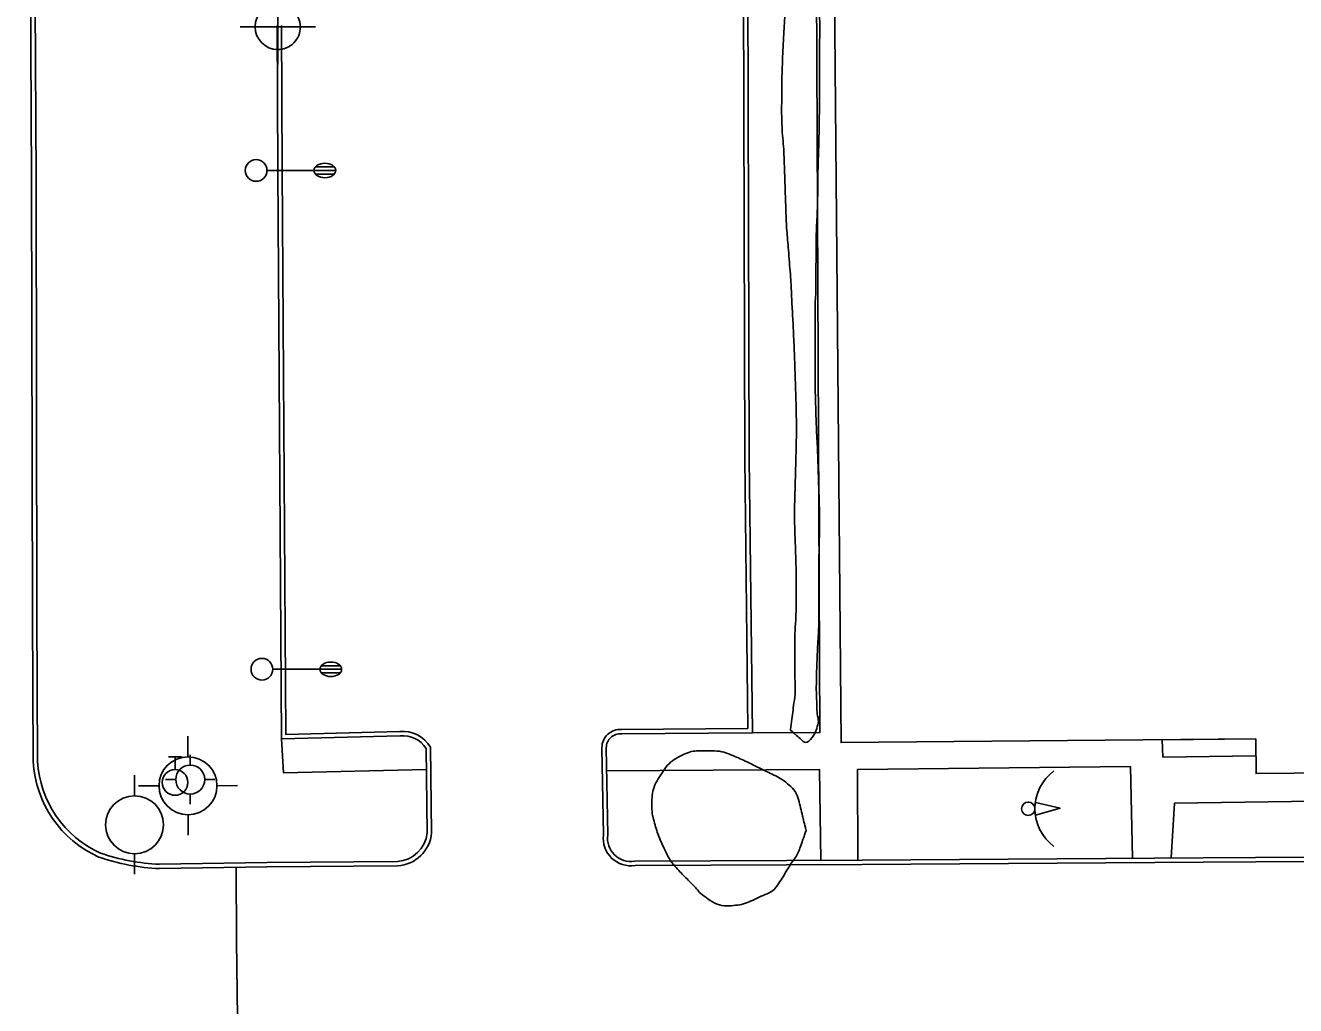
# Model space of a CAD drawing. Extents: x 2145380 to 2156929, y 139568 to 149130.
# Drawn here: x 2150953.4 to 2151128.7, y 144994.4 to 145129.7 of the extents above; entities that cross this region are included whole.
import ezdxf

# ---------------------------------------------------------------- set-up
doc = ezdxf.new("R2010")
doc.units = 0
for name, color, linetype in [('Default', 7, 'Continuous'), ('SURV_Benchmark', 7, 'Continuous'), ('TOPO_Building', 7, 'Continuous'), ('TOPO_Concrete', 7, 'Continuous'), ('TOPO_Curb Back', 7, 'Continuous'), ('TOPO_Light Pole', 7, 'Continuous'), ('TOPO_Power Pole', 7, 'Continuous'), ('TOPO_Satellite Dish', 7, 'Continuous'), ('TOPO_Shrub', 7, 'Continuous'), ('TOPO_Sidewalk', 7, 'Continuous'), ('TOPO_Tree Line', 7, 'Continuous'), ('TOPO_Water Fire Hydrant', 7, 'Continuous'), ('TOPO_Water Valve', 7, 'Continuous')]:
    doc.layers.add(name, color=color, linetype=linetype)

# ---------------------------------------------------------------- blocks, each defined once
blk = doc.blocks.new('SDISH')
at = {"layer": 'TOPO_Satellite Dish'}
blk.add_lwpolyline([(-5.6, 6.3), (-0.4, 28), (5.5, 6.3)], dxfattribs=at)
blk.add_circle((0, 0), 5.87, dxfattribs=at)
blk.add_arc((-0.1, 47), 41.1, 216.3519, 323.6481, dxfattribs=at)
blk = doc.blocks.new('LP')
at = {"layer": 'TOPO_Light Pole'}
blk.add_line((3.81, 0), (20.32, 0), dxfattribs=at)
for points in [[(20.32, 0), (27.94, 0)], [(20.32, 0), (23.5, 0)], [(20.83, 1.27), (27.43, 1.27)], [(20.83, 1.27), (23.5, 1.27)], [(23.71, 1.27), (27.43, 1.27)], [(23.71, 0), (27.94, 0)], [(20.83, -1.27), (27.43, -1.27)], [(20.83, -1.27), (23.5, -1.27)], [(23.71, -1.27), (27.43, -1.27)]]:
    blk.add_lwpolyline(points, dxfattribs=at)
blk.add_circle((0, 0), 3.81, dxfattribs=at)
blk.add_ellipse((24.13, 0), major_axis=(3.81, 0), ratio=0.666667, dxfattribs=at)
blk = doc.blocks.new('FIRHYD')
at = {"layer": 'TOPO_Water Fire Hydrant'}
for p, q in [((-0.02, 10.16), (-0.03, 17.34)), ((10.16, 0.02), (17.34, 0.03)), ((-10.16, -0.02), (-17.34, -0.03)), ((0.02, -10.16), (0.03, -17.34))]:
    blk.add_line(p, q, dxfattribs=at)
blk.add_circle((0, 0), 10.16, dxfattribs=at)
blk = doc.blocks.new('POWPOL')
at = {"layer": 'TOPO_Power Pole'}
for p, q in [((0, 10.16), (0, 17.34)), ((0, -10.16), (0, -17.34))]:
    blk.add_line(p, q, dxfattribs=at)
blk.add_circle((0, 0), 10.16, dxfattribs=at)
blk = doc.blocks.new('WATVAL')
at = {"layer": 'Default'}
for p, q in [((-2.25, 9), (2.25, 9)), ((0, 4.5), (0, 9))]:
    blk.add_line(p, q, dxfattribs=at)
blk.add_circle((0, 0), 4.5, dxfattribs=at)
blk = doc.blocks.new('BM')
at = {"layer": 'SURV_Benchmark'}
for p, q in [((0, 2.49), (0, 4.15)), ((-2.49, 0), (-4.16, 0)), ((4.16, 0), (2.49, 0)), ((0, -4.16), (0, -2.49))]:
    blk.add_line(p, q, dxfattribs=at)
for points in [[(0, 2.49), (0, 2.49), (0, 0), (2.49, 0), (2.49, 0), (2.49, 0)], [(0, 2.49), (0, 2.49), (0, 0), (2.49, 0), (2.49, 0), (2.49, 0), (2.49, 0)], [(-2.5, 0), (-2.49, 0), (0, 0), (0, -2.49), (0, -2.49)], [(-2.5, 0), (-2.49, 0), (0, 0), (0, -2.49), (0, -2.49)]]:
    blk.add_lwpolyline(points, dxfattribs=at)
for start, end in [(90.0638, 180.0068), (0.0638, 90.0068), (0.0638, 90.0068), (180.0638, 270.0068), (180.0638, 270.0068), (269.9472, 359.9927)]:
    blk.add_arc((0, 0), 2.5, start, end, dxfattribs=at)

msp = doc.modelspace()

# ---------------------------------------------------------------- linework, layer by layer
at = {"layer": 'TOPO_Building'}
msp.add_lwpolyline([(2151064.39, 145228.91), (2151063.98, 145331.21), (2151121.6, 145331.44), (2151121.59, 145335.53), (2151132.67, 145335.58), (2151132.67, 145336.45), (2151236.86, 145336.86), (2151237.13, 145270.58), (2151129.94, 145270.15), (2151131.51, 145092.77), (2151237.77, 145093.71), (2151238.35, 145027.44), (2151123.26, 145026.42), (2151123.22, 145031.22), (2151065.97, 145030.71), (2151064.5, 145196.3), (2151033.07, 145196.02), (2151033.03, 145201.03), (2151031.19, 145201.01), (2151030.99, 145223.32), (2151033.76, 145223.35), (2151033.72, 145228.64)], close=True, dxfattribs=at)
at = {"layer": 'TOPO_Concrete'}
for points in [[(2151110.4, 145028.7), (2151123.24, 145028.89), (2151123.22, 145031.22), (2151110.31, 145031.1), (2151110.4, 145028.7)], [(2150982.65, 144992.7), (2150982.54, 145003.33), (2150982.5, 145013.43)]]:
    msp.add_lwpolyline(points, dxfattribs=at)
at = {"layer": 'TOPO_Curb Back'}
for points in [[(2150953.39, 145277.13), (2150953.43, 145215.05), (2150953.85, 145180.97), (2150954.25, 145108.54), (2150954.38, 145048.48), (2150954.47, 145028.09)], [(2150953.99, 145277.13), (2150954.03, 145215.06), (2150954.45, 145180.97), (2150954.85, 145108.54), (2150954.98, 145048.49), (2150955.07, 145028.1)], [(2151037.49, 145014.35), (2151068.9, 145014.47), (2151115.97, 145014.82), (2151130.4, 145014.91), (2151184.73, 145015.41), (2151239.02, 145015.66), (2151256.37, 145015.49), (2151256.3, 145028.34), (2151256.14, 145085.59), (2151255.73, 145143.05), (2151255.49, 145209.45), (2151255.25, 145275.35)], [(2151037.54, 145013.75), (2151068.9, 145013.87), (2151115.98, 145014.22), (2151130.41, 145014.31), (2151184.73, 145014.81), (2151239.02, 145015.06), (2151256.98, 145014.88), (2151256.9, 145028.35), (2151256.74, 145085.59), (2151256.33, 145143.05), (2151256.09, 145209.45), (2151255.85, 145275.35)], [(2151036.35, 145134.49), (2151053.09, 145135.04), (2151053.28, 145069.93), (2151053.73, 145032.06), (2151035.67, 145031.92)], [(2151036.51, 145133.89), (2151052.49, 145134.42), (2151052.68, 145069.92), (2151053.12, 145032.66), (2151035.68, 145032.52)], [(2151005.11, 145031.62), (2150988.73, 145031.22), (2150988.22, 145109.75), (2150988.12, 145129.7)], [(2151005.07, 145032.22), (2150989.33, 145031.84), (2150988.82, 145109.75), (2150988.72, 145129.7)], [(2151008.85, 145018.26), (2151008.7, 145029.9)], [(2151009.45, 145018.24), (2151009.29, 145030.07)], [(2151032.97, 145030), (2151033.17, 145017.98)], [(2151033.57, 145030), (2151033.77, 145017.94)], [(2150971.89, 145013.31), (2150986.72, 145013.54), (2151004.76, 145013.68)], [(2150971.9, 145013.91), (2150986.71, 145014.14), (2151004.74, 145014.28)]]:
    msp.add_lwpolyline(points, dxfattribs=at)
for centre, radius, start, end in [((2151005.54, 145027.93), 4.31, 29.6606, 96.2925), ((2151005.54, 145027.93), 3.71, 31.9597, 96.6752), ((2151035.51, 145029.98), 2.55, 86.1815, 179.5688), ((2151035.51, 145029.98), 1.95, 85.5641, 179.3655), ((2150969.77, 145028.89), 15.32, 182.9993, 245.9273), ((2150969.77, 145028.89), 14.72, 183.0555, 245.8264), ((2151004.43, 145018.71), 4.44, 273.9672, 354.2879), ((2151004.43, 145018.71), 5.04, 273.7497, 354.6856), ((2151036.94, 145017.5), 3.8, 172.7849, 279.1452), ((2151036.94, 145017.5), 3.2, 172.0484, 279.9484), ((2150973.11, 145042.56), 28.68, 250.9348, 267.58), ((2150973.11, 145042.57), 29.28, 250.8834, 267.6138)]:
    msp.add_arc(centre, radius, start, end, dxfattribs=at)
at = {"layer": 'TOPO_Shrub'}
msp.add_open_spline([(2151058.97, 145032.47), (2151058.97, 145032.47), (2151059.13, 145033.67), (2151059.3, 145034.88), (2151059.46, 145036.08), (2151059.7, 145037.82), (2151059.58, 145039.59), (2151059.59, 145041.35), (2151059.61, 145042.78), (2151059.58, 145044.2), (2151059.61, 145045.63), (2151059.62, 145046.56), (2151059.73, 145047.49), (2151059.75, 145048.42), (2151059.77, 145049.6), (2151059.78, 145050.78), (2151059.78, 145051.96), (2151059.77, 145053.17), (2151059.77, 145054.39), (2151059.74, 145055.6), (2151059.71, 145056.76), (2151059.66, 145057.91), (2151059.62, 145059.06), (2151059.59, 145060.09), (2151059.55, 145061.11), (2151059.55, 145062.13), (2151059.55, 145063.14), (2151059.58, 145064.15), (2151059.61, 145065.16), (2151059.64, 145066.53), (2151059.69, 145067.91), (2151059.72, 145069.28), (2151059.76, 145070.68), (2151059.8, 145072.09), (2151059.8, 145073.49), (2151059.81, 145075.67), (2151059.75, 145077.86), (2151059.68, 145080.04), (2151059.65, 145080.94), (2151059.62, 145081.84), (2151059.59, 145082.75), (2151059.53, 145084.36), (2151059.47, 145085.97), (2151059.39, 145087.59), (2151059.33, 145088.91), (2151059.25, 145090.24), (2151059.18, 145091.57), (2151059.14, 145092.42), (2151059.11, 145093.28), (2151059.06, 145094.13), (2151058.95, 145095.79), (2151058.8, 145097.45), (2151058.68, 145099.1), (2151058.58, 145100.41), (2151058.44, 145101.71), (2151058.4, 145103.01), (2151058.36, 145103.99), (2151058.33, 145104.96), (2151058.3, 145105.93), (2151058.26, 145106.9), (2151058.23, 145107.87), (2151058.2, 145108.84), (2151058.17, 145109.7), (2151058.14, 145110.55), (2151058.11, 145111.41), (2151058.06, 145112.97), (2151057.87, 145114.53), (2151057.81, 145116.1), (2151057.77, 145117.23), (2151057.77, 145118.36), (2151057.78, 145119.49), (2151057.8, 145121.28), (2151057.82, 145123.07), (2151057.89, 145124.85), (2151057.93, 145126.05), (2151058, 145127.24), (2151058.06, 145128.43), (2151058.11, 145129.45), (2151058.18, 145130.46), (2151058.26, 145131.48), (2151058.33, 145132.5), (2151058.59, 145133.47), (2151059.15, 145134.43), (2151059.45, 145134.94), (2151059.96, 145135.18), (2151060.44, 145135.43), (2151060.83, 145135.64), (2151061.43, 145135.86), (2151061.77, 145135.49), (2151062.61, 145134.58), (2151062.96, 145133.52), (2151062.98, 145132.41), (2151063.01, 145131.16), (2151063.03, 145129.92), (2151063.02, 145128.67), (2151063.02, 145127.38), (2151063.01, 145126.1), (2151063, 145124.82), (2151062.99, 145122.68), (2151062.99, 145120.54), (2151062.98, 145118.4), (2151062.97, 145116.79), (2151062.94, 145115.17), (2151062.9, 145113.55), (2151062.88, 145112.25), (2151062.81, 145110.94), (2151062.79, 145109.63), (2151062.75, 145108.27), (2151062.76, 145106.92), (2151062.73, 145105.56), (2151062.69, 145103.47), (2151062.54, 145101.38), (2151062.53, 145099.28), (2151062.52, 145098.38), (2151062.52, 145097.48), (2151062.51, 145096.57), (2151062.51, 145095.65), (2151062.5, 145094.72), (2151062.49, 145093.8), (2151062.49, 145092.56), (2151062.37, 145091.32), (2151062.38, 145090.09), (2151062.38, 145088.82), (2151062.38, 145087.56), (2151062.38, 145086.3), (2151062.39, 145084.68), (2151062.39, 145083.06), (2151062.4, 145081.44), (2151062.4, 145079.83), (2151062.44, 145078.21), (2151062.49, 145076.6), (2151062.51, 145075.72), (2151062.54, 145074.84), (2151062.58, 145073.96), (2151062.62, 145072.9), (2151062.69, 145071.83), (2151062.73, 145070.77), (2151062.79, 145069.31), (2151062.83, 145067.84), (2151062.88, 145066.38), (2151062.93, 145064.73), (2151062.99, 145063.08), (2151063, 145061.43), (2151063, 145059.64), (2151062.94, 145057.84), (2151062.92, 145056.04), (2151062.91, 145054.39), (2151062.9, 145052.74), (2151062.9, 145051.09), (2151062.89, 145049.88), (2151062.91, 145048.67), (2151062.89, 145047.46), (2151062.88, 145046.06), (2151062.76, 145044.66), (2151062.7, 145043.26), (2151062.64, 145041.72), (2151062.58, 145040.19), (2151062.56, 145038.66), (2151062.55, 145037.67), (2151062.61, 145036.68), (2151062.63, 145035.69), (2151062.65, 145034.67), (2151062.95, 145033.66), (2151062.61, 145032.64), (2151062.32, 145031.77), (2151061.22, 145030.44), (2151060.58, 145031.02), (2151060.04, 145031.5), (2151059.51, 145031.99), (2151058.97, 145032.47)], degree=3, dxfattribs=at)
at = {"layer": 'TOPO_Sidewalk'}
for points in [[(2151053.73, 145032.06), (2151063.05, 145032.09), (2151062.56, 145135.15), (2151053.09, 145134.82)], [(2150988.73, 145031.22), (2150989.01, 145026.53), (2151008.74, 145026.98)], [(2151033.62, 145026.81), (2151063.01, 145026.98), (2151063.2, 145014.45)], [(2151068.28, 145014.47), (2151068.25, 145026.99), (2151105.92, 145027.4), (2151106.22, 145014.75)], [(2151111.55, 145014.79), (2151112.02, 145022.33), (2151134.63, 145022.65), (2151134.6, 145026.52)]]:
    msp.add_lwpolyline(points, dxfattribs=at)
at = {"layer": 'TOPO_Tree Line'}
msp.add_open_spline([(2151061.15, 145018.56), (2151060.9, 145019.6), (2151060.64, 145020.65), (2151060.39, 145021.69), (2151060.11, 145022.83), (2151059.72, 145024), (2151058.8, 145024.84), (2151057.93, 145025.63), (2151056.95, 145026.09), (2151055.96, 145026.59), (2151055.21, 145026.96), (2151054.46, 145027.33), (2151053.71, 145027.69), (2151052.75, 145028.15), (2151051.81, 145028.58), (2151050.81, 145029), (2151049.53, 145029.53), (2151048.13, 145029.57), (2151046.79, 145029.57), (2151045.79, 145029.57), (2151044.8, 145029.36), (2151043.82, 145028.84), (2151042.62, 145028.21), (2151041.83, 145027.4), (2151041.1, 145026.26), (2151040.38, 145025.14), (2151039.93, 145024.01), (2151039.86, 145022.81), (2151039.81, 145021.75), (2151039.93, 145020.64), (2151040.23, 145019.59), (2151040.52, 145018.59), (2151040.83, 145017.64), (2151041.28, 145016.7), (2151041.84, 145015.52), (2151042.39, 145014.36), (2151043.26, 145013.4), (2151043.89, 145012.7), (2151044.55, 145012.05), (2151045.21, 145011.38), (2151045.89, 145010.7), (2151046.39, 145010.03), (2151047.27, 145009.38), (2151048.51, 145008.46), (2151049.86, 145008.11), (2151051.15, 145008.22), (2151052.23, 145008.31), (2151053.31, 145008.71), (2151054.39, 145009.23), (2151055.47, 145009.76), (2151056.6, 145010.15), (2151057.25, 145011.1), (2151057.84, 145011.97), (2151058.36, 145012.85), (2151058.91, 145013.74), (2151059.35, 145014.46), (2151059.93, 145015.12), (2151060.21, 145015.92), (2151060.52, 145016.8), (2151060.84, 145017.68), (2151061.15, 145018.56)], degree=3, dxfattribs=at)

# ---------------------------------------------------------------- block references
at = {"layer": 'SURV_Benchmark', "xscale": 1.25, "yscale": 1.25}
msp.add_blockref('BM', (2150988.22, 145129.5), dxfattribs=at)
at = {"layer": 'TOPO_Light Pole', "xscale": 0.39370000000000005, "yscale": 0.3937000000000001}
for p in [(2150985.23, 145109.68), (2150986.04, 145040.82)]:
    msp.add_blockref('LP', p, dxfattribs=at)
at = {"layer": 'TOPO_Power Pole', "xscale": 0.39370000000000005, "yscale": 0.3937000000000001}
msp.add_blockref('POWPOL', (2150968.45, 145019.36), dxfattribs=at)
at = {"layer": 'TOPO_Satellite Dish', "xscale": 0.15748000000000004, "yscale": 0.15748000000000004, "rotation": -90.00000000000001}
msp.add_blockref('SDISH', (2151091.8, 145021.57), dxfattribs=at)
at = {"layer": 'TOPO_Water Fire Hydrant'}
for p, xscale, yscale in [((2150975.83, 145024.75), 0.39370000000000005, 0.3937000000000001), ((2150976.14, 145025.6), 0.19685000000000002, 0.19685000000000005)]:
    msp.add_blockref('FIRHYD', p, dxfattribs=dict(at, xscale=xscale, yscale=yscale))
at = {"layer": 'TOPO_Water Valve', "xscale": 0.39370000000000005, "yscale": 0.3937000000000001}
msp.add_blockref('WATVAL', (2150974.04, 145025.2), dxfattribs=at)

doc.saveas('drawing.dxf')
